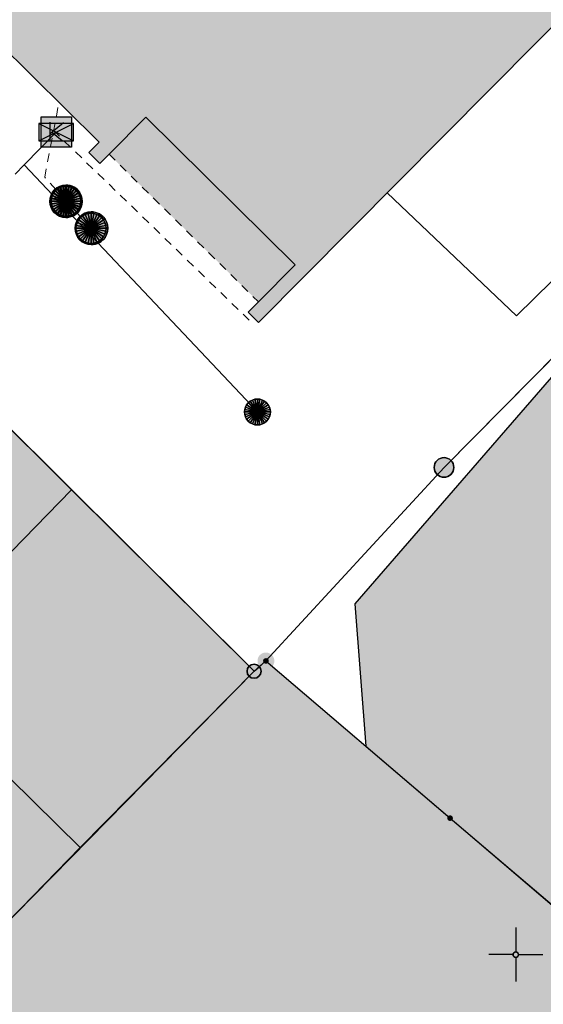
# Model space of a CAD drawing. Header units: metres. Extents: x 2695560 to 2696939, y 1260491 to 1262050.
# Tile 315 of 656: x 2695889 to 2695902, y 1260949 to 1260971. Entities that reach past the tile are written whole.
import ezdxf

# ---------------------------------------------------------------- set-up
doc = ezdxf.new("R2010")
doc.units = ezdxf.units.M
doc.linetypes.add('AUSGEZOGEN', pattern=[0])
doc.linetypes.add('VERDECKT2_S2', pattern=[0.36, 0.2, -0.16])
for name, color, linetype in [('XR$1$AV_Flächen (EO)', 7, 'AUSGEZOGEN'), ('XR$1$AV_Gebäudeflächen (BB)', 7, 'AUSGEZOGEN'), ('XR$1$AV_Gebäudeflächen (EO)', 7, 'AUSGEZOGEN'), ('XR$1$AV_Gebäudeflächen ut.', 7, 'AUSGEZOGEN'), ('XR$1$AV_Grenzpunkte', 7, 'AUSGEZOGEN'), ('XR$1$AV_Koordinatennetzpunkte', 7, 'AUSGEZOGEN'), ('XR$1$AV_Linien (BB)', 7, 'AUSGEZOGEN'), ('XR$1$AV_Linien (EO)', 7, 'AUSGEZOGEN'), ('XR$1$AW_LK_Schachtdeckel', 24, 'AUSGEZOGEN'), ('XR$1$Liegenschaftsgrenzen', 7, 'AUSGEZOGEN'), ('XR$1$PFAV', 255, 'AUSGEZOGEN'), ('XR$1$PFAW', 255, 'AUSGEZOGEN'), ('XR$1$PFWFM', 255, 'AUSGEZOGEN'), ('XR$1$TV_LK_KNOTEN', 92, 'AUSGEZOGEN')]:
    doc.layers.add(name, color=color, linetype=linetype)
for name, color, linetype, lineweight in [('XR$2$ABW-Linie-R-ungenau', 4, 'VERDECKT2_S2', 18), ('XR$2$ABW-Punkt', 6, 'AUSGEZOGEN', 18), ('XR$2$KOM-Linie-U-genau', 91, 'AUSGEZOGEN', 18), ('XR$2$KOM-Punkt-U', 91, 'AUSGEZOGEN', 18), ('XR$2$WAS-Linie-genau', 5, 'AUSGEZOGEN', 18)]:
    doc.layers.add(name, color=color, linetype=linetype, lineweight=lineweight)

# ---------------------------------------------------------------- blocks, each defined once
blk = doc.blocks.new('BWAV20')
at = {"true_color": 0x000000, "transparency": 33554687}
blk.add_hatch(color=18, dxfattribs=at).paths.add_polyline_path([(0.167, 0), (0.163, 0.034), (0.153, 0.066), (0.137, 0.095), (0.115, 0.121), (0.088, 0.141), (0.058, 0.156), (0.025, 0.165), (-0.008, 0.166), (-0.042, 0.161), (-0.073, 0.15), (-0.102, 0.132), (-0.126, 0.109), (-0.146, 0.081), (-0.159, 0.05), (-0.166, 0.017), (-0.166, -0.017), (-0.159, -0.05), (-0.146, -0.081), (-0.126, -0.109), (-0.102, -0.132), (-0.073, -0.15), (-0.042, -0.161), (-0.008, -0.166), (0.025, -0.165), (0.058, -0.156), (0.088, -0.141), (0.115, -0.121), (0.137, -0.095), (0.153, -0.066), (0.163, -0.034)])
at = {"layer": 'XR$1$PFAV', "transparency": 33554687}
blk.add_hatch(color=7, dxfattribs=at).paths.add_polyline_path([(0.5, 0), (0.49, 0.101), (0.459, 0.197), (0.41, 0.286), (0.344, 0.362), (0.264, 0.424), (0.174, 0.469), (0.076, 0.494), (-0.025, 0.499), (-0.125, 0.484), (-0.22, 0.449), (-0.306, 0.395), (-0.379, 0.326), (-0.437, 0.243), (-0.477, 0.15), (-0.497, 0.051), (-0.497, -0.051), (-0.477, -0.15), (-0.437, -0.243), (-0.379, -0.326), (-0.306, -0.395), (-0.22, -0.449), (-0.125, -0.484), (-0.025, -0.499), (0.076, -0.494), (0.174, -0.469), (0.264, -0.424), (0.344, -0.362), (0.41, -0.286), (0.459, -0.197), (0.49, -0.101)])
blk = doc.blocks.new('BAV15')
at = {"layer": 'XR$1$PFAV', "transparency": 33554687}
blk.add_hatch(color=7, dxfattribs=at).paths.add_polyline_path([(0.5, 0), (0.49, 0.101), (0.459, 0.197), (0.41, 0.286), (0.344, 0.362), (0.264, 0.424), (0.174, 0.469), (0.076, 0.494), (-0.025, 0.499), (-0.125, 0.484), (-0.22, 0.449), (-0.306, 0.395), (-0.379, 0.326), (-0.437, 0.243), (-0.477, 0.15), (-0.497, 0.051), (-0.497, -0.051), (-0.477, -0.15), (-0.437, -0.243), (-0.379, -0.326), (-0.306, -0.395), (-0.22, -0.449), (-0.125, -0.484), (-0.025, -0.499), (0.076, -0.494), (0.174, -0.469), (0.264, -0.424), (0.344, -0.362), (0.41, -0.286), (0.459, -0.197), (0.49, -0.101)])
at = {"color": 7, "transparency": 33554687}
for start, end in [(90, 270), (270, 90)]:
    blk.add_arc((0, 0), 0.5, start, end, dxfattribs=at)
at = {"layer": 'XR$1$PFAV', "transparency": 33554687}
blk.add_circle((0, 0), 0.5, dxfattribs=at)
blk = doc.blocks.new('BAV2041')
at = {"color": 7, "transparency": 33554687}
for p, q in [((0, 0.5), (0, 0.05)), ((-0.05, 0), (-0.5, 0)), ((0.05, 0), (0.5, 0)), ((0, -0.05), (0, -0.5))]:
    blk.add_line(p, q, dxfattribs=at)
blk.add_circle((0, 0), 0.05, dxfattribs=at)
for start, end in [(90, 270), (270, 90)]:
    blk.add_arc((0, 0), 0.05, start, end, dxfattribs=at)
blk = doc.blocks.new('BAW2082')
at = {"layer": 'XR$1$PFAW', "transparency": 33554687}
blk.add_hatch(color=7, dxfattribs=at).paths.add_polyline_path([(0.509, -0.003), (0.499, 0.098), (0.469, 0.194), (0.42, 0.283), (0.354, 0.359), (0.274, 0.421), (0.183, 0.466), (0.085, 0.491), (-0.016, 0.496), (-0.116, 0.481), (-0.211, 0.446), (-0.297, 0.392), (-0.37, 0.323), (-0.428, 0.24), (-0.468, 0.147), (-0.488, 0.047), (-0.488, -0.054), (-0.468, -0.153), (-0.428, -0.246), (-0.37, -0.329), (-0.297, -0.398), (-0.211, -0.452), (-0.116, -0.487), (-0.016, -0.502), (0.085, -0.497), (0.183, -0.472), (0.274, -0.427), (0.354, -0.366), (0.42, -0.289), (0.469, -0.2), (0.499, -0.104)])
at = {"transparency": 33554687}
for start, end in [(91.1948, 268.8052), (268.8052, 91.1948)]:
    blk.add_arc((0.01, 0), 0.5, start, end, dxfattribs=at)
at = {"layer": 'XR$1$PFAW', "transparency": 33554687}
blk.add_circle((0.009, -0.003), 0.5, dxfattribs=at)
blk = doc.blocks.new('BAW2088')
at = {"layer": 'XR$1$PFAW', "transparency": 33554687}
blk.add_hatch(color=253, dxfattribs=at).paths.add_polyline_path([(0.51, 0), (0.5, 0.101), (0.47, 0.197), (0.421, 0.286), (0.355, 0.362), (0.275, 0.424), (0.184, 0.469), (0.086, 0.494), (-0.015, 0.499), (-0.115, 0.484), (-0.21, 0.449), (-0.296, 0.395), (-0.369, 0.326), (-0.427, 0.243), (-0.467, 0.15), (-0.487, 0.051), (-0.487, -0.051), (-0.467, -0.15), (-0.427, -0.243), (-0.369, -0.326), (-0.296, -0.395), (-0.21, -0.449), (-0.115, -0.484), (-0.015, -0.499), (0.086, -0.494), (0.184, -0.469), (0.275, -0.424), (0.355, -0.362), (0.421, -0.286), (0.47, -0.197), (0.5, -0.101)])
at = {"transparency": 33554687}
for start, end in [(91.1948, 268.8052), (268.8052, 91.1948)]:
    blk.add_arc((0.01, 0), 0.5, start, end, dxfattribs=at)
at = {"layer": 'XR$1$PFAW', "transparency": 33554687}
blk.add_circle((0.01, 0), 0.5, dxfattribs=at)
blk = doc.blocks.new('BTV1')
at = {"layer": 'XR$1$PFWFM', "transparency": 33554687}
blk.add_hatch(color=7, dxfattribs=at).paths.add_polyline_path([(-0.5, 0.5), (-0.5, -0.5), (0.5, -0.5), (0.5, 0.5)])
at = {"color": 92, "transparency": 33554687}
for p, q in [((-0.219, 0.321), (-0.219, -0.298)), ((-0.208, -0.05), (0.23, 0.31)), ((-0.159, 0.001), (0.192, -0.283))]:
    blk.add_line(p, q, dxfattribs=at)
blk.add_polyline3d([(-0.5, 0.5, 0.993), (0.5, 0.5, 0.993), (0.5, -0.5, 0.993), (-0.5, -0.5, 0.993)], close=True, dxfattribs=at)
blk = doc.blocks.new('KOM-SCHACHT_RUND-U')
at = {"layer": 'XR$2$KOM-Punkt-U', "linetype": 'AUSGEZOGEN', "lineweight": 25, "transparency": 33554687}
for points in [[(-167, 249, 2500), (0, 0, 2500), (-212, 212, 2500)], [(-167, 249), (0, 0), (-212, 212)], [(-167, 249, 2500), (-167, 249), (-212, 212), (-212, 212, 2500)], [(-115, 277, 2500), (0, 0, 2500), (-167, 249, 2500)], [(-115, 277), (0, 0), (-167, 249)], [(-115, 277, 2500), (-115, 277), (-167, 249), (-167, 249, 2500)], [(-59, 294, 2500), (0, 0, 2500), (-115, 277, 2500)], [(-59, 294), (0, 0), (-115, 277)], [(-59, 294, 2500), (-59, 294), (-115, 277), (-115, 277, 2500)], [(0, 300, 2500), (0, 0, 2500), (-59, 294, 2500)], [(0, 300), (0, 0), (-59, 294)], [(0, 300, 2500), (0, 300), (-59, 294), (-59, 294, 2500)], [(59, 294, 2500), (0, 0, 2500), (0, 300, 2500)], [(59, 294), (0, 0), (0, 300)], [(59, 294, 2500), (59, 294), (0, 300), (0, 300, 2500)], [(115, 277, 2500), (0, 0, 2500), (59, 294, 2500)], [(115, 277), (0, 0), (59, 294)], [(167, 249, 2500), (0, 0, 2500), (115, 277, 2500)], [(167, 249), (0, 0), (115, 277)], [(212, 212, 2500), (0, 0, 2500), (167, 249, 2500)], [(212, 212), (0, 0), (167, 249)], [(115, 277, 2500), (115, 277), (59, 294), (59, 294, 2500)], [(167, 249, 2500), (167, 249), (115, 277), (115, 277, 2500)], [(212, 212, 2500), (212, 212), (167, 249), (167, 249, 2500)], [(-294, 59, 2500), (0, 0, 2500), (-300, 0, 2500)], [(-294, 59), (0, 0), (-300, 0)], [(-294, 59, 2500), (-294, 59), (-300, 0), (-300, 0, 2500)], [(-300, 0, 2500), (0, 0, 2500), (-294, -59, 2500)], [(-300, 0), (0, 0), (-294, -59)], [(-277, 115, 2500), (0, 0, 2500), (-294, 59, 2500)], [(-277, 115), (0, 0), (-294, 59)], [(-277, 115, 2500), (-277, 115), (-294, 59), (-294, 59, 2500)], [(-294, -59, 2500), (0, 0, 2500), (-277, -115, 2500)], [(-294, -59), (0, 0), (-277, -115)], [(-249, 167, 2500), (0, 0, 2500), (-277, 115, 2500)], [(-249, 167), (0, 0), (-277, 115)], [(-249, 167, 2500), (-249, 167), (-277, 115), (-277, 115, 2500)], [(-277, -115, 2500), (0, 0, 2500), (-249, -167, 2500)], [(-277, -115), (0, 0), (-249, -167)], [(-212, 212, 2500), (0, 0, 2500), (-249, 167, 2500)], [(-212, 212), (0, 0), (-249, 167)], [(-212, 212, 2500), (-212, 212), (-249, 167), (-249, 167, 2500)], [(-249, -167, 2500), (0, 0, 2500), (-212, -212, 2500)], [(-249, -167), (0, 0), (-212, -212)], [(-212, -212, 2500), (0, 0, 2500), (-167, -249, 2500)], [(-212, -212), (0, 0), (-167, -249)], [(-167, -249, 2500), (0, 0, 2500), (-115, -277, 2500)], [(-167, -249), (0, 0), (-115, -277)], [(-115, -277, 2500), (0, 0, 2500), (-59, -294, 2500)], [(-115, -277), (0, 0), (-59, -294)], [(-59, -294, 2500), (0, 0, 2500), (0, -300, 2500)], [(-59, -294), (0, 0), (0, -300)], [(249, 167, 2500), (0, 0, 2500), (212, 212, 2500)], [(249, 167), (0, 0), (212, 212)], [(277, 115, 2500), (0, 0, 2500), (249, 167, 2500)], [(277, 115), (0, 0), (249, 167)], [(294, 59, 2500), (0, 0, 2500), (277, 115, 2500)], [(294, 59), (0, 0), (277, 115)], [(300, 0, 2500), (0, 0, 2500), (294, 59, 2500)], [(300, 0), (0, 0), (294, 59)], [(0, -300, 2500), (0, 0, 2500), (59, -294, 2500)], [(59, -294, 2500), (0, 0, 2500), (115, -277, 2500)], [(115, -277, 2500), (0, 0, 2500), (167, -249, 2500)], [(167, -249, 2500), (0, 0, 2500), (212, -212, 2500)], [(212, -212, 2500), (0, 0, 2500), (249, -167, 2500)], [(249, -167, 2500), (0, 0, 2500), (277, -115, 2500)], [(277, -115, 2500), (0, 0, 2500), (294, -59, 2500)], [(294, -59, 2500), (0, 0, 2500), (300, 0, 2500)], [(0, -300), (0, 0), (59, -294)], [(59, -294), (0, 0), (115, -277)], [(115, -277), (0, 0), (167, -249)], [(167, -249), (0, 0), (212, -212)], [(212, -212), (0, 0), (249, -167)], [(249, -167), (0, 0), (277, -115)], [(277, -115), (0, 0), (294, -59)], [(294, -59), (0, 0), (300, 0)], [(249, 167, 2500), (249, 167), (212, 212), (212, 212, 2500)], [(277, 115, 2500), (277, 115), (249, 167), (249, 167, 2500)], [(294, 59, 2500), (294, 59), (277, 115), (277, 115, 2500)], [(300, 0, 2500), (300, 0), (294, 59), (294, 59, 2500)], [(-300, 0, 2500), (-300, 0), (-294, -59), (-294, -59, 2500)], [(-294, -59, 2500), (-294, -59), (-277, -115), (-277, -115, 2500)], [(-277, -115, 2500), (-277, -115), (-249, -167), (-249, -167, 2500)], [(-249, -167, 2500), (-249, -167), (-212, -212), (-212, -212, 2500)], [(-212, -212, 2500), (-212, -212), (-167, -249), (-167, -249, 2500)], [(167, -249, 2500), (167, -249), (212, -212), (212, -212, 2500)], [(212, -212, 2500), (212, -212), (249, -167), (249, -167, 2500)], [(249, -167, 2500), (249, -167), (277, -115), (277, -115, 2500)], [(277, -115, 2500), (277, -115), (294, -59), (294, -59, 2500)], [(294, -59, 2500), (294, -59), (300, 0), (300, 0, 2500)], [(-167, -249, 2500), (-167, -249), (-115, -277), (-115, -277, 2500)], [(-115, -277, 2500), (-115, -277), (-59, -294), (-59, -294, 2500)], [(-59, -294, 2500), (-59, -294), (0, -300), (0, -300, 2500)], [(0, -300, 2500), (0, -300), (59, -294), (59, -294, 2500)], [(59, -294, 2500), (59, -294), (115, -277), (115, -277, 2500)], [(115, -277, 2500), (115, -277), (167, -249), (167, -249, 2500)]]:
    blk.add_3dface(points, dxfattribs=at)
blk = doc.blocks.new('KOM-BAUWERK-U')
at = {"layer": 'XR$2$KOM-Punkt-U', "linetype": 'AUSGEZOGEN', "lineweight": 25, "transparency": 33554687}
blk.add_polyline3d([(-400, -200, 2500), (400, -200, 2500), (400, 200, 2500), (-400, 200, 2500)], close=True, dxfattribs=at)
for points in [[(-400, 200, 2500), (0, 0, 2500), (400, -200, 2500)], [(-400, -200, 2500), (0, 0, 2500), (400, 200, 2500)]]:
    blk.add_polyline3d(points, dxfattribs=at)
blk = doc.blocks.new('ABW-KONTROLLSCHACHT')
at = {"layer": 'XR$2$ABW-Punkt', "linetype": 'AUSGEZOGEN', "lineweight": 25, "transparency": 33554687}
for points in [[(-247, 247, 2500), (0, 0, 2500), (-291, 194, 2500)], [(-247, 247), (0, 0), (-291, 194)], [(-247, 247, 2500), (-247, 247), (-291, 194), (-291, 194, 2500)], [(-194, 291, 2500), (0, 0, 2500), (-247, 247, 2500)], [(-194, 291), (0, 0), (-247, 247)], [(-194, 291, 2500), (-194, 291), (-247, 247), (-247, 247, 2500)], [(-134, 323, 2500), (0, 0, 2500), (-194, 291, 2500)], [(-134, 323), (0, 0), (-194, 291)], [(-134, 323, 2500), (-134, 323), (-194, 291), (-194, 291, 2500)], [(-68, 343, 2500), (0, 0, 2500), (-134, 323, 2500)], [(-68, 343), (0, 0), (-134, 323)], [(-68, 343, 2500), (-68, 343), (-134, 323), (-134, 323, 2500)], [(0, 350, 2500), (0, 0, 2500), (-68, 343, 2500)], [(0, 350), (0, 0), (-68, 343)], [(0, 350, 2500), (0, 350), (-68, 343), (-68, 343, 2500)], [(68, 343, 2500), (0, 0, 2500), (0, 350, 2500)], [(68, 343), (0, 0), (0, 350)], [(68, 343, 2500), (68, 343), (0, 350), (0, 350, 2500)], [(134, 323, 2500), (0, 0, 2500), (68, 343, 2500)], [(134, 323), (0, 0), (68, 343)], [(194, 291, 2500), (0, 0, 2500), (134, 323, 2500)], [(194, 291), (0, 0), (134, 323)], [(247, 247, 2500), (0, 0, 2500), (194, 291, 2500)], [(247, 247), (0, 0), (194, 291)], [(291, 194, 2500), (0, 0, 2500), (247, 247, 2500)], [(291, 194), (0, 0), (247, 247)], [(134, 323, 2500), (134, 323), (68, 343), (68, 343, 2500)], [(194, 291, 2500), (194, 291), (134, 323), (134, 323, 2500)], [(247, 247, 2500), (247, 247), (194, 291), (194, 291, 2500)], [(291, 194, 2500), (291, 194), (247, 247), (247, 247, 2500)], [(-343, 68, 2500), (0, 0, 2500), (-350, 0, 2500)], [(-343, 68), (0, 0), (-350, 0)], [(-343, 68, 2500), (-343, 68), (-350, 0), (-350, 0, 2500)], [(-350, 0, 2500), (0, 0, 2500), (-343, -68, 2500)], [(-350, 0), (0, 0), (-343, -68)], [(-323, 134, 2500), (0, 0, 2500), (-343, 68, 2500)], [(-323, 134), (0, 0), (-343, 68)], [(-323, 134, 2500), (-323, 134), (-343, 68), (-343, 68, 2500)], [(-343, -68, 2500), (0, 0, 2500), (-323, -134, 2500)], [(-343, -68), (0, 0), (-323, -134)], [(-291, 194, 2500), (0, 0, 2500), (-323, 134, 2500)], [(-291, 194), (0, 0), (-323, 134)], [(-291, 194, 2500), (-291, 194), (-323, 134), (-323, 134, 2500)], [(-323, -134, 2500), (0, 0, 2500), (-291, -194, 2500)], [(-323, -134), (0, 0), (-291, -194)], [(-291, -194, 2500), (0, 0, 2500), (-247, -247, 2500)], [(-291, -194), (0, 0), (-247, -247)], [(-247, -247, 2500), (0, 0, 2500), (-194, -291, 2500)], [(-247, -247), (0, 0), (-194, -291)], [(-194, -291, 2500), (0, 0, 2500), (-134, -323, 2500)], [(-194, -291), (0, 0), (-134, -323)], [(-134, -323, 2500), (0, 0, 2500), (-68, -343, 2500)], [(-134, -323), (0, 0), (-68, -343)], [(-68, -343, 2500), (0, 0, 2500), (0, -350, 2500)], [(-68, -343), (0, 0), (0, -350)], [(323, 134, 2500), (0, 0, 2500), (291, 194, 2500)], [(323, 134), (0, 0), (291, 194)], [(343, 68, 2500), (0, 0, 2500), (323, 134, 2500)], [(343, 68), (0, 0), (323, 134)], [(350, 0, 2500), (0, 0, 2500), (343, 68, 2500)], [(350, 0), (0, 0), (343, 68)], [(0, -350, 2500), (0, 0, 2500), (68, -343, 2500)], [(68, -343, 2500), (0, 0, 2500), (134, -323, 2500)], [(134, -323, 2500), (0, 0, 2500), (194, -291, 2500)], [(194, -291, 2500), (0, 0, 2500), (247, -247, 2500)], [(247, -247, 2500), (0, 0, 2500), (291, -194, 2500)], [(291, -194, 2500), (0, 0, 2500), (323, -134, 2500)], [(323, -134, 2500), (0, 0, 2500), (343, -68, 2500)], [(343, -68, 2500), (0, 0, 2500), (350, 0, 2500)], [(0, -350), (0, 0), (68, -343)], [(68, -343), (0, 0), (134, -323)], [(134, -323), (0, 0), (194, -291)], [(194, -291), (0, 0), (247, -247)], [(247, -247), (0, 0), (291, -194)], [(291, -194), (0, 0), (323, -134)], [(323, -134), (0, 0), (343, -68)], [(343, -68), (0, 0), (350, 0)], [(323, 134, 2500), (323, 134), (291, 194), (291, 194, 2500)], [(343, 68, 2500), (343, 68), (323, 134), (323, 134, 2500)], [(350, 0, 2500), (350, 0), (343, 68), (343, 68, 2500)], [(-350, 0, 2500), (-350, 0), (-343, -68), (-343, -68, 2500)], [(-343, -68, 2500), (-343, -68), (-323, -134), (-323, -134, 2500)], [(-323, -134, 2500), (-323, -134), (-291, -194), (-291, -194, 2500)], [(-291, -194, 2500), (-291, -194), (-247, -247), (-247, -247, 2500)], [(247, -247, 2500), (247, -247), (291, -194), (291, -194, 2500)], [(291, -194, 2500), (291, -194), (323, -134), (323, -134, 2500)], [(323, -134, 2500), (323, -134), (343, -68), (343, -68, 2500)], [(343, -68, 2500), (343, -68), (350, 0), (350, 0, 2500)], [(-247, -247, 2500), (-247, -247), (-194, -291), (-194, -291, 2500)], [(-194, -291, 2500), (-194, -291), (-134, -323), (-134, -323, 2500)], [(-134, -323, 2500), (-134, -323), (-68, -343), (-68, -343, 2500)], [(-68, -343, 2500), (-68, -343), (0, -350), (0, -350, 2500)], [(0, -350, 2500), (0, -350), (68, -343), (68, -343, 2500)], [(68, -343, 2500), (68, -343), (134, -323), (134, -323, 2500)], [(134, -323, 2500), (134, -323), (194, -291), (194, -291, 2500)], [(194, -291, 2500), (194, -291), (247, -247), (247, -247, 2500)]]:
    blk.add_3dface(points, dxfattribs=at)
blk = doc.blocks.new('ABW-SCHLAMMSAMMLER_RUND')
at = {"layer": 'XR$2$ABW-Punkt', "linetype": 'AUSGEZOGEN', "lineweight": 13, "transparency": 33554687}
for p, q in [((-70, 75, 2500), (70, 75, 2500)), ((-70, -75, 2500), (70, -75, 2500))]:
    blk.add_line(p, q, dxfattribs=at)
blk.add_polyline3d([(90, 0, 2500), (0, 0, 2500), (-90, 0, 2500)], dxfattribs=at)
at = {"layer": 'XR$2$ABW-Punkt', "linetype": 'AUSGEZOGEN', "lineweight": 25, "transparency": 33554687}
for points in [[(-147, 29, 2500), (0, 0, 2500), (-150, 0, 2500)], [(-147, 29), (0, 0), (-150, 0)], [(-147, 29, 2500), (-147, 29), (-150, 0), (-150, 0, 2500)], [(-150, 0, 2500), (0, 0, 2500), (-147, -29, 2500)], [(-150, 0), (0, 0), (-147, -29)], [(-139, 57, 2500), (0, 0, 2500), (-147, 29, 2500)], [(-139, 57), (0, 0), (-147, 29)], [(-139, 57, 2500), (-139, 57), (-147, 29), (-147, 29, 2500)], [(-147, -29, 2500), (0, 0, 2500), (-139, -57, 2500)], [(-147, -29), (0, 0), (-139, -57)], [(-125, 83, 2500), (0, 0, 2500), (-139, 57, 2500)], [(-125, 83), (0, 0), (-139, 57)], [(-125, 83, 2500), (-125, 83), (-139, 57), (-139, 57, 2500)], [(-139, -57, 2500), (0, 0, 2500), (-125, -83, 2500)], [(-139, -57), (0, 0), (-125, -83)], [(-106, 106, 2500), (0, 0, 2500), (-125, 83, 2500)], [(-106, 106), (0, 0), (-125, 83)], [(-106, 106, 2500), (-106, 106), (-125, 83), (-125, 83, 2500)], [(-125, -83, 2500), (0, 0, 2500), (-106, -106, 2500)], [(-125, -83), (0, 0), (-106, -106)], [(-83, 125, 2500), (0, 0, 2500), (-106, 106, 2500)], [(-83, 125), (0, 0), (-106, 106)], [(-83, 125, 2500), (-83, 125), (-106, 106), (-106, 106, 2500)], [(-106, -106, 2500), (0, 0, 2500), (-83, -125, 2500)], [(-106, -106), (0, 0), (-83, -125)], [(-57, 139, 2500), (0, 0, 2500), (-83, 125, 2500)], [(-57, 139), (0, 0), (-83, 125)], [(-57, 139, 2500), (-57, 139), (-83, 125), (-83, 125, 2500)], [(-83, -125, 2500), (0, 0, 2500), (-57, -139, 2500)], [(-83, -125), (0, 0), (-57, -139)], [(-29, 147, 2500), (0, 0, 2500), (-57, 139, 2500)], [(-29, 147), (0, 0), (-57, 139)], [(-29, 147, 2500), (-29, 147), (-57, 139), (-57, 139, 2500)], [(-57, -139, 2500), (0, 0, 2500), (-29, -147, 2500)], [(-57, -139), (0, 0), (-29, -147)], [(0, 150, 2500), (0, 0, 2500), (-29, 147, 2500)], [(0, 150), (0, 0), (-29, 147)], [(0, 150, 2500), (0, 150), (-29, 147), (-29, 147, 2500)], [(-29, -147, 2500), (0, 0, 2500), (0, -150, 2500)], [(-29, -147), (0, 0), (0, -150)], [(29, 147, 2500), (0, 0, 2500), (0, 150, 2500)], [(29, 147), (0, 0), (0, 150)], [(29, 147, 2500), (29, 147), (0, 150), (0, 150, 2500)], [(57, 139, 2500), (0, 0, 2500), (29, 147, 2500)], [(57, 139), (0, 0), (29, 147)], [(83, 125, 2500), (0, 0, 2500), (57, 139, 2500)], [(83, 125), (0, 0), (57, 139)], [(106, 106, 2500), (0, 0, 2500), (83, 125, 2500)], [(106, 106), (0, 0), (83, 125)], [(125, 83, 2500), (0, 0, 2500), (106, 106, 2500)], [(125, 83), (0, 0), (106, 106)], [(139, 57, 2500), (0, 0, 2500), (125, 83, 2500)], [(139, 57), (0, 0), (125, 83)], [(147, 29, 2500), (0, 0, 2500), (139, 57, 2500)], [(147, 29), (0, 0), (139, 57)], [(150, 0, 2500), (0, 0, 2500), (147, 29, 2500)], [(150, 0), (0, 0), (147, 29)], [(0, -150, 2500), (0, 0, 2500), (29, -147, 2500)], [(29, -147, 2500), (0, 0, 2500), (57, -139, 2500)], [(57, -139, 2500), (0, 0, 2500), (83, -125, 2500)], [(83, -125, 2500), (0, 0, 2500), (106, -106, 2500)], [(106, -106, 2500), (0, 0, 2500), (125, -83, 2500)], [(125, -83, 2500), (0, 0, 2500), (139, -57, 2500)], [(139, -57, 2500), (0, 0, 2500), (147, -29, 2500)], [(147, -29, 2500), (0, 0, 2500), (150, 0, 2500)], [(0, -150), (0, 0), (29, -147)], [(29, -147), (0, 0), (57, -139)], [(57, -139), (0, 0), (83, -125)], [(83, -125), (0, 0), (106, -106)], [(106, -106), (0, 0), (125, -83)], [(125, -83), (0, 0), (139, -57)], [(139, -57), (0, 0), (147, -29)], [(147, -29), (0, 0), (150, 0)], [(57, 139, 2500), (57, 139), (29, 147), (29, 147, 2500)], [(83, 125, 2500), (83, 125), (57, 139), (57, 139, 2500)], [(106, 106, 2500), (106, 106), (83, 125), (83, 125, 2500)], [(125, 83, 2500), (125, 83), (106, 106), (106, 106, 2500)], [(139, 57, 2500), (139, 57), (125, 83), (125, 83, 2500)], [(147, 29, 2500), (147, 29), (139, 57), (139, 57, 2500)], [(150, 0, 2500), (150, 0), (147, 29), (147, 29, 2500)], [(-150, 0, 2500), (-150, 0), (-147, -29), (-147, -29, 2500)], [(-147, -29, 2500), (-147, -29), (-139, -57), (-139, -57, 2500)], [(-139, -57, 2500), (-139, -57), (-125, -83), (-125, -83, 2500)], [(-125, -83, 2500), (-125, -83), (-106, -106), (-106, -106, 2500)], [(-106, -106, 2500), (-106, -106), (-83, -125), (-83, -125, 2500)], [(-83, -125, 2500), (-83, -125), (-57, -139), (-57, -139, 2500)], [(-57, -139, 2500), (-57, -139), (-29, -147), (-29, -147, 2500)], [(-29, -147, 2500), (-29, -147), (0, -150), (0, -150, 2500)], [(0, -150, 2500), (0, -150), (29, -147), (29, -147, 2500)], [(29, -147, 2500), (29, -147), (57, -139), (57, -139, 2500)], [(57, -139, 2500), (57, -139), (83, -125), (83, -125, 2500)], [(83, -125, 2500), (83, -125), (106, -106), (106, -106, 2500)], [(106, -106, 2500), (106, -106), (125, -83), (125, -83, 2500)], [(125, -83, 2500), (125, -83), (139, -57), (139, -57, 2500)], [(139, -57, 2500), (139, -57), (147, -29), (147, -29, 2500)], [(147, -29, 2500), (147, -29), (150, 0), (150, 0, 2500)]]:
    blk.add_3dface(points, dxfattribs=at)
blk = doc.blocks.new('ABW-DECKEL')
at = {"layer": 'XR$2$ABW-Punkt', "linetype": 'AUSGEZOGEN', "lineweight": 25, "transparency": 33554687}
for points in [[(-247, 247, 2500), (0, 0, 2500), (-291, 194, 2500)], [(-247, 247), (0, 0), (-291, 194)], [(-247, 247, 2500), (-247, 247), (-291, 194), (-291, 194, 2500)], [(-194, 291, 2500), (0, 0, 2500), (-247, 247, 2500)], [(-194, 291), (0, 0), (-247, 247)], [(-194, 291, 2500), (-194, 291), (-247, 247), (-247, 247, 2500)], [(-134, 323, 2500), (0, 0, 2500), (-194, 291, 2500)], [(-134, 323), (0, 0), (-194, 291)], [(-134, 323, 2500), (-134, 323), (-194, 291), (-194, 291, 2500)], [(-68, 343, 2500), (0, 0, 2500), (-134, 323, 2500)], [(-68, 343), (0, 0), (-134, 323)], [(-68, 343, 2500), (-68, 343), (-134, 323), (-134, 323, 2500)], [(0, 350, 2500), (0, 0, 2500), (-68, 343, 2500)], [(0, 350), (0, 0), (-68, 343)], [(0, 350, 2500), (0, 350), (-68, 343), (-68, 343, 2500)], [(68, 343, 2500), (0, 0, 2500), (0, 350, 2500)], [(68, 343), (0, 0), (0, 350)], [(68, 343, 2500), (68, 343), (0, 350), (0, 350, 2500)], [(134, 323, 2500), (0, 0, 2500), (68, 343, 2500)], [(134, 323), (0, 0), (68, 343)], [(194, 291, 2500), (0, 0, 2500), (134, 323, 2500)], [(194, 291), (0, 0), (134, 323)], [(247, 247, 2500), (0, 0, 2500), (194, 291, 2500)], [(247, 247), (0, 0), (194, 291)], [(291, 194, 2500), (0, 0, 2500), (247, 247, 2500)], [(291, 194), (0, 0), (247, 247)], [(134, 323, 2500), (134, 323), (68, 343), (68, 343, 2500)], [(194, 291, 2500), (194, 291), (134, 323), (134, 323, 2500)], [(247, 247, 2500), (247, 247), (194, 291), (194, 291, 2500)], [(291, 194, 2500), (291, 194), (247, 247), (247, 247, 2500)], [(-343, 68, 2500), (0, 0, 2500), (-350, 0, 2500)], [(-343, 68), (0, 0), (-350, 0)], [(-343, 68, 2500), (-343, 68), (-350, 0), (-350, 0, 2500)], [(-350, 0, 2500), (0, 0, 2500), (-343, -68, 2500)], [(-350, 0), (0, 0), (-343, -68)], [(-323, 134, 2500), (0, 0, 2500), (-343, 68, 2500)], [(-323, 134), (0, 0), (-343, 68)], [(-323, 134, 2500), (-323, 134), (-343, 68), (-343, 68, 2500)], [(-343, -68, 2500), (0, 0, 2500), (-323, -134, 2500)], [(-343, -68), (0, 0), (-323, -134)], [(-291, 194, 2500), (0, 0, 2500), (-323, 134, 2500)], [(-291, 194), (0, 0), (-323, 134)], [(-291, 194, 2500), (-291, 194), (-323, 134), (-323, 134, 2500)], [(-323, -134, 2500), (0, 0, 2500), (-291, -194, 2500)], [(-323, -134), (0, 0), (-291, -194)], [(-291, -194, 2500), (0, 0, 2500), (-247, -247, 2500)], [(-291, -194), (0, 0), (-247, -247)], [(-247, -247, 2500), (0, 0, 2500), (-194, -291, 2500)], [(-247, -247), (0, 0), (-194, -291)], [(-194, -291, 2500), (0, 0, 2500), (-134, -323, 2500)], [(-194, -291), (0, 0), (-134, -323)], [(-134, -323, 2500), (0, 0, 2500), (-68, -343, 2500)], [(-134, -323), (0, 0), (-68, -343)], [(-68, -343, 2500), (0, 0, 2500), (0, -350, 2500)], [(-68, -343), (0, 0), (0, -350)], [(323, 134, 2500), (0, 0, 2500), (291, 194, 2500)], [(323, 134), (0, 0), (291, 194)], [(343, 68, 2500), (0, 0, 2500), (323, 134, 2500)], [(343, 68), (0, 0), (323, 134)], [(350, 0, 2500), (0, 0, 2500), (343, 68, 2500)], [(350, 0), (0, 0), (343, 68)], [(0, -350, 2500), (0, 0, 2500), (68, -343, 2500)], [(68, -343, 2500), (0, 0, 2500), (134, -323, 2500)], [(134, -323, 2500), (0, 0, 2500), (194, -291, 2500)], [(194, -291, 2500), (0, 0, 2500), (247, -247, 2500)], [(247, -247, 2500), (0, 0, 2500), (291, -194, 2500)], [(291, -194, 2500), (0, 0, 2500), (323, -134, 2500)], [(323, -134, 2500), (0, 0, 2500), (343, -68, 2500)], [(343, -68, 2500), (0, 0, 2500), (350, 0, 2500)], [(0, -350), (0, 0), (68, -343)], [(68, -343), (0, 0), (134, -323)], [(134, -323), (0, 0), (194, -291)], [(194, -291), (0, 0), (247, -247)], [(247, -247), (0, 0), (291, -194)], [(291, -194), (0, 0), (323, -134)], [(323, -134), (0, 0), (343, -68)], [(343, -68), (0, 0), (350, 0)], [(323, 134, 2500), (323, 134), (291, 194), (291, 194, 2500)], [(343, 68, 2500), (343, 68), (323, 134), (323, 134, 2500)], [(350, 0, 2500), (350, 0), (343, 68), (343, 68, 2500)], [(-350, 0, 2500), (-350, 0), (-343, -68), (-343, -68, 2500)], [(-343, -68, 2500), (-343, -68), (-323, -134), (-323, -134, 2500)], [(-323, -134, 2500), (-323, -134), (-291, -194), (-291, -194, 2500)], [(-291, -194, 2500), (-291, -194), (-247, -247), (-247, -247, 2500)], [(247, -247, 2500), (247, -247), (291, -194), (291, -194, 2500)], [(291, -194, 2500), (291, -194), (323, -134), (323, -134, 2500)], [(323, -134, 2500), (323, -134), (343, -68), (343, -68, 2500)], [(343, -68, 2500), (343, -68), (350, 0), (350, 0, 2500)], [(-247, -247, 2500), (-247, -247), (-194, -291), (-194, -291, 2500)], [(-194, -291, 2500), (-194, -291), (-134, -323), (-134, -323, 2500)], [(-134, -323, 2500), (-134, -323), (-68, -343), (-68, -343, 2500)], [(-68, -343, 2500), (-68, -343), (0, -350), (0, -350, 2500)], [(0, -350, 2500), (0, -350), (68, -343), (68, -343, 2500)], [(68, -343, 2500), (68, -343), (134, -323), (134, -323, 2500)], [(134, -323, 2500), (134, -323), (194, -291), (194, -291, 2500)], [(194, -291, 2500), (194, -291), (247, -247), (247, -247, 2500)]]:
    blk.add_3dface(points, dxfattribs=at)

msp = doc.modelspace()

# ---------------------------------------------------------------- hatches: boundary and pattern name
at = {"layer": 'XR$1$AV_Gebäudeflächen (BB)', "true_color": 0xd2d2d2, "transparency": 33554687}
for points in [[(2695889.022, 1260988.6), (2695880.652, 1260980.146), (2695879.909, 1260979.395), (2695880.15, 1260979.157), (2695880.363, 1260979.373), (2695881.235, 1260980.254), (2695884.683, 1260976.844), (2695883.811, 1260975.962), (2695883.589, 1260975.737), (2695883.852, 1260975.477), (2695884.098, 1260975.727), (2695886.437, 1260973.413), (2695886.192, 1260973.165), (2695886.447, 1260972.912), (2695886.68, 1260973.147), (2695888.706, 1260971.142), (2695888.503, 1260970.937), (2695888.751, 1260970.691), (2695888.991, 1260970.933), (2695891.33, 1260968.619), (2695891.091, 1260968.378), (2695891.347, 1260968.125), (2695891.561, 1260968.341), (2695892.412, 1260969.201), (2695895.867, 1260965.783), (2695895.016, 1260964.923), (2695894.779, 1260964.684), (2695895.021, 1260964.445), (2695903.582, 1260973.087), (2695904.152, 1260973.663), (2695897.351, 1260980.372), (2695896.382, 1260979.39), (2695894.856, 1260980.894), (2695895.825, 1260981.877), (2695889.272, 1260988.353)], [(2695884.45, 1260945.71), (2695889.528, 1260950.883), (2695890.895, 1260952.292), (2695894.915, 1260956.37), (2695890.696, 1260960.57), (2695889.024, 1260958.867), (2695884.66, 1260954.421), (2695882.869, 1260956.18), (2695880.9, 1260954.174), (2695878.67, 1260956.364), (2695876.29, 1260953.85), (2695876.7, 1260953.439), (2695879.818, 1260950.315)], [(2695894.915, 1260956.37), (2695890.895, 1260952.292), (2695889.528, 1260950.883), (2695884.45, 1260945.71), (2695884.079, 1260945.33), (2695874.2, 1260935.2), (2695878.695, 1260930.862), (2695888.718, 1260941.151), (2695893.114, 1260937.383), (2695893.236, 1260937.28), (2695893.305, 1260937.222), (2695893.633, 1260937.605), (2695896.282, 1260940.698), (2695896.379, 1260940.811), (2695899.078, 1260943.963), (2695904.825, 1260939.042), (2695909.415, 1260944.451), (2695902.48, 1260950.39), (2695899.45, 1260952.97), (2695895.19, 1260956.61), (2695895.009, 1260956.452)]]:
    msp.add_hatch(color=254, dxfattribs=at).paths.add_polyline_path(points)
at = {"layer": 'XR$1$AV_Gebäudeflächen (EO)', "true_color": 0xebebeb, "transparency": 33554687}
for points in [[(2695891.561, 1260968.341), (2695895.016, 1260964.923), (2695895.867, 1260965.783), (2695892.412, 1260969.201)], [(2695885.562, 1260962.266), (2695889.024, 1260958.867), (2695890.696, 1260960.57), (2695884.67, 1260966.57), (2695883.181, 1260965.053), (2695885.786, 1260962.495)]]:
    msp.add_hatch(color=7, dxfattribs=at).paths.add_polyline_path(points)
at = {"layer": 'XR$1$AV_Gebäudeflächen ut.', "true_color": 0xf5f5f5, "transparency": 33554687}
msp.add_hatch(color=7, dxfattribs=at).paths.add_polyline_path([(2695902.575, 1260964.086), (2695902.451, 1260963.936), (2695897.244, 1260957.934), (2695897.498, 1260954.638), (2695909.415, 1260944.451), (2695916.635, 1260938.288), (2695918.065, 1260939.947), (2695920.503, 1260942.775), (2695921.628, 1260944.08), (2695904.819, 1260958.504), (2695905.114, 1260958.849), (2695903.685, 1260960.073), (2695905.097, 1260961.654), (2695905.232, 1260961.805)])

# ---------------------------------------------------------------- linework, layer by layer
at = {"layer": 'XR$1$AV_Flächen (EO)', "color": 7, "linetype": 'VERDECKT2_S2', "transparency": 33554687}
msp.add_line((2695891.561, 1260968.341), (2695895.016, 1260964.923), dxfattribs=at)
at = {"layer": 'XR$1$AV_Flächen (EO)', "color": 7, "linetype": 'AUSGEZOGEN', "transparency": 33554687}
msp.add_line((2695897.498, 1260954.638), (2695909.415, 1260944.451), dxfattribs=at)
for points in [[(2695895.016, 1260964.923), (2695895.867, 1260965.783), (2695892.412, 1260969.201), (2695891.561, 1260968.341)], [(2695889.024, 1260958.867), (2695890.696, 1260960.57), (2695884.67, 1260966.57)], [(2695902.575, 1260964.086), (2695902.451, 1260963.936), (2695897.244, 1260957.934), (2695897.498, 1260954.638)]]:
    msp.add_lwpolyline(points, dxfattribs=at)
at = {"layer": 'XR$1$AV_Linien (BB)', "color": 7, "linetype": 'AUSGEZOGEN', "transparency": 33554687}
for p, q in [((2695890.696, 1260960.57), (2695894.915, 1260956.37)), ((2695895.19, 1260956.61), (2695899.45, 1260952.97)), ((2695899.45, 1260952.97), (2695902.48, 1260950.39))]:
    msp.add_line(p, q, dxfattribs=at)
for points in [[(2695903.582, 1260973.087), (2695895.021, 1260964.445), (2695894.779, 1260964.684), (2695895.016, 1260964.923), (2695895.867, 1260965.783), (2695892.412, 1260969.201), (2695891.561, 1260968.341), (2695891.347, 1260968.125), (2695891.091, 1260968.378), (2695891.33, 1260968.619), (2695888.991, 1260970.933)], [(2695882.261, 1260964.116), (2695883.181, 1260965.053), (2695884.67, 1260966.57), (2695890.696, 1260960.57)], [(2695895.19, 1260956.61), (2695899.31, 1260961.09), (2695903.245, 1260965.072)], [(2695879.818, 1260950.315), (2695876.7, 1260953.439), (2695876.29, 1260953.85), (2695878.67, 1260956.364), (2695880.9, 1260954.174), (2695882.869, 1260956.18), (2695884.66, 1260954.421), (2695889.024, 1260958.867), (2695890.696, 1260960.57)], [(2695894.915, 1260956.37), (2695895.009, 1260956.452), (2695895.19, 1260956.61)], [(2695884.45, 1260945.71), (2695889.528, 1260950.883), (2695890.895, 1260952.292), (2695894.915, 1260956.37)]]:
    msp.add_lwpolyline(points, dxfattribs=at)
at = {"layer": 'XR$1$AV_Linien (EO)', "color": 7, "linetype": 'AUSGEZOGEN', "transparency": 33554687}
msp.add_lwpolyline([(2695890.895, 1260952.292), (2695887.088, 1260956.03), (2695884.207, 1260953.095), (2695882.552, 1260954.72), (2695881.469, 1260953.617), (2695880.9, 1260954.174)], dxfattribs=at)
at = {"layer": 'XR$1$Liegenschaftsgrenzen', "color": 7, "linetype": 'AUSGEZOGEN', "transparency": 33554687}
for q in [(2695895.19, 1260956.61), (2695884.45, 1260945.71)]:
    msp.add_line((2695894.915, 1260956.37), q, dxfattribs=at)
for points in [[(2695872.72, 1260978.61), (2695884.67, 1260966.57), (2695894.915, 1260956.37)], [(2695911.13, 1260973.05), (2695899.31, 1260961.09), (2695895.19, 1260956.61)], [(2695895.19, 1260956.61), (2695899.45, 1260952.97), (2695902.48, 1260950.39), (2695911.32, 1260942.82), (2695925.81, 1260930.4)]]:
    msp.add_lwpolyline(points, dxfattribs=at)
at = {"layer": 'XR$2$ABW-Linie-R-ungenau', "linetype": 'VERDECKT2_S2', "transparency": 33554687}
for p, q in [((2695894.806, 1260964.498), (2695890.283, 1260968.882)), ((2695891.144, 1260966.626), (2695890.571, 1260967.255))]:
    msp.add_line(p, q, dxfattribs=at)
msp.add_lwpolyline([(2695890.571, 1260967.255), (2695890.072, 1260967.809), (2695890.401, 1260969.534)], dxfattribs=at)
at = {"layer": 'XR$2$KOM-Linie-U-genau', "linetype": 'AUSGEZOGEN', "transparency": 33554687}
for p, q in [((2695890.339, 1260968.854), (2695889.599, 1260968.094)), ((2695889.599, 1260968.094), (2695889.39, 1260967.88)), ((2695889.599, 1260968.094), (2695894.993, 1260962.373))]:
    msp.add_line(p, q, dxfattribs=at)
at = {"layer": 'XR$2$WAS-Linie-genau', "linetype": 'AUSGEZOGEN', "transparency": 33554687}
msp.add_lwpolyline([(2695911.497, 1260974.819), (2695906.747, 1260970.259), (2695900.987, 1260964.599), (2695897.992, 1260967.446)], dxfattribs=at)

# ---------------------------------------------------------------- block references
at = {"layer": 'XR$1$AV_Grenzpunkte', "color": 7, "linetype": 'AUSGEZOGEN', "lineweight": -3, "transparency": 33554687}
for name, p, xscale, yscale in [('BAV15', (2695899.31, 1260961.09), 0.4549999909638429, 0.4549999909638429), ('BWAV20', (2695895.19, 1260956.61), 0.3899999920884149, 0.3899999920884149), ('BAV15', (2695894.915, 1260956.37), 0.3249999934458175, 0.3249999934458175), ('BWAV20', (2695899.45, 1260952.97), 0.3899999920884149, 0.3899999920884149)]:
    msp.add_blockref(name, p, dxfattribs=dict(at, xscale=xscale, yscale=yscale))
at = {"layer": 'XR$1$AV_Koordinatennetzpunkte', "color": 7, "linetype": 'AUSGEZOGEN', "lineweight": -3, "transparency": 33554687, "xscale": 1.25, "yscale": 1.25}
msp.add_blockref('BAV2041', (2695900.97, 1260949.81), dxfattribs=at)
at = {"layer": 'XR$1$AW_LK_Schachtdeckel', "color": 24, "linetype": 'AUSGEZOGEN', "lineweight": -3, "transparency": 33554687}
for name, p, xscale, yscale in [('BAW2082', (2695890.56, 1260967.252), 0.7499999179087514, 0.7499999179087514), ('BAW2088', (2695891.147, 1260966.627), 0.7578193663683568, 0.7578193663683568)]:
    msp.add_blockref(name, p, dxfattribs=dict(at, xscale=xscale, yscale=yscale))
at = {"layer": 'XR$1$TV_LK_KNOTEN', "color": 92, "linetype": 'AUSGEZOGEN', "lineweight": -3, "transparency": 33554687, "xscale": 0.7000000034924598, "yscale": 0.7000000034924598}
msp.add_blockref('BTV1', (2695890.343, 1260968.855), dxfattribs=at)
at = {"layer": 'XR$2$ABW-Punkt', "color": 6, "linetype": 'AUSGEZOGEN', "lineweight": 18, "transparency": 33554687, "xscale": 0.001, "yscale": 0.001, "zscale": 0.001, "rotation": 360}
for name, p in [('ABW-DECKEL', (2695890.557, 1260967.251)), ('ABW-KONTROLLSCHACHT', (2695890.571, 1260967.255)), ('ABW-DECKEL', (2695891.144, 1260966.626)), ('ABW-SCHLAMMSAMMLER_RUND', (2695891.144, 1260966.626))]:
    msp.add_blockref(name, p, dxfattribs=at)
at = {"layer": 'XR$2$KOM-Punkt-U', "color": 91, "linetype": 'AUSGEZOGEN', "lineweight": 18, "transparency": 33554687, "xscale": 0.001, "yscale": 0.001, "zscale": 0.001, "rotation": 360}
for name, p in [('KOM-BAUWERK-U', (2695890.339, 1260968.854)), ('KOM-SCHACHT_RUND-U', (2695894.993, 1260962.373))]:
    msp.add_blockref(name, p, dxfattribs=at)

doc.saveas('drawing.dxf')
